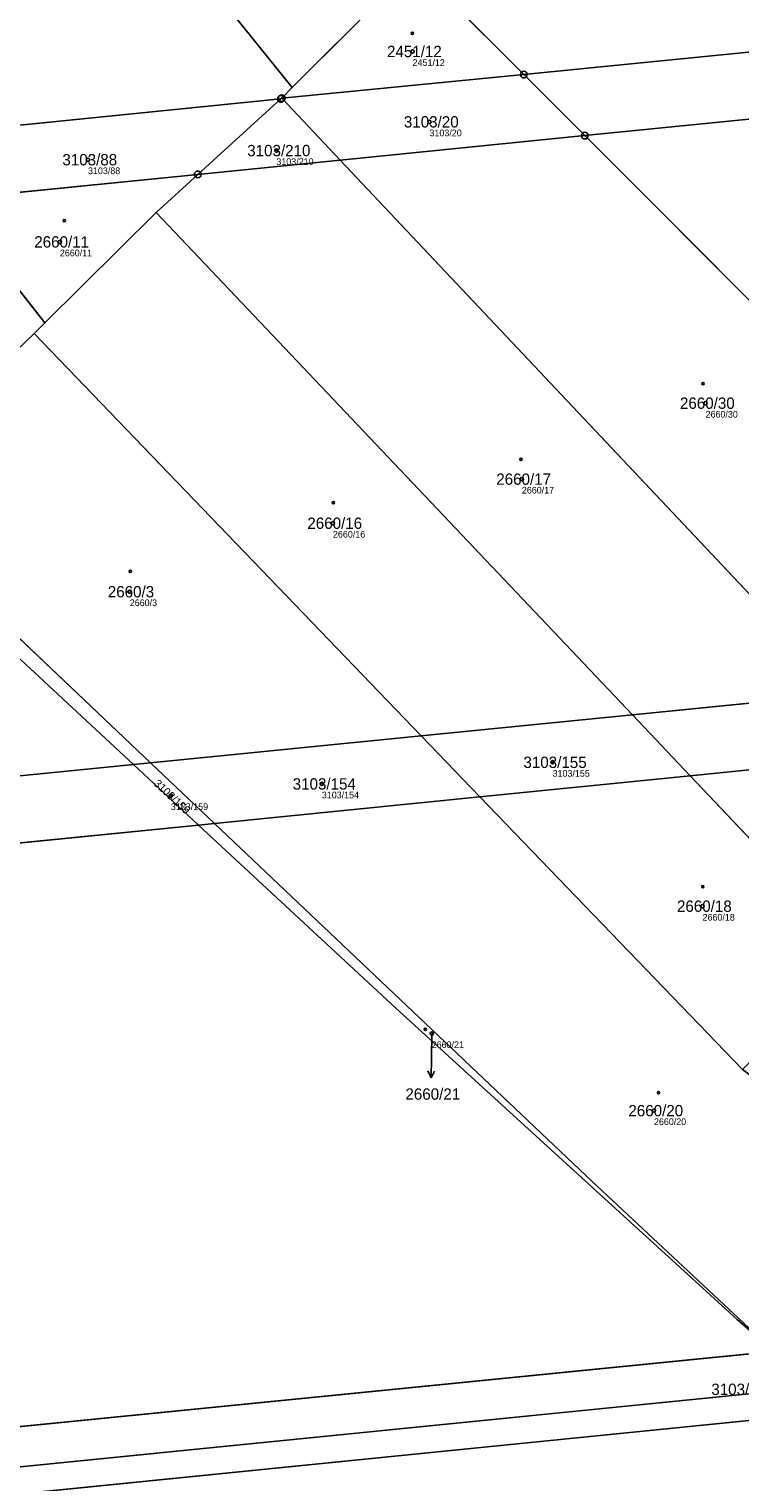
# Model space of a CAD drawing. Extents: x -751550 to -746116, y -1055108 to -1050700.
# Drawn here: x -747585.1 to -747478.5, y -1053748.4 to -1053530.5 of the extents above; entities that cross this region are included whole.
import ezdxf

# ---------------------------------------------------------------- set-up
doc = ezdxf.new("R2010")
doc.units = 0
for name, color, linetype in [('Definiční body', 7, 'Continuous'), ('Hranice parcel', 7, 'Continuous'), ('Parcelní čísla', 7, 'Continuous'), ('Polygon budovy', 7, 'Continuous'), ('Polygon parcely', 7, 'Continuous'), ('Pop  PČ popisy', 7, 'Continuous'), ('Značky bodu BP', 7, 'Continuous'), ('Značky budov', 7, 'Continuous')]:
    doc.layers.add(name, color=color, linetype=linetype)

msp = doc.modelspace()

# ---------------------------------------------------------------- linework, layer by layer
at = {"layer": 'Definiční body'}
for centre in [(-747527.6, -1053533.9), (-747525.07, -1053544.45), (-747548.04, -1053548.76), (-747576.3, -1053550.13), (-747580.52, -1053562.45), (-747483.65, -1053586.63), (-747511.21, -1053598.02), (-747539.55, -1053604.63), (-747570.03, -1053614.9), (-747506.6, -1053640.48), (-747563.86, -1053645.47), (-747541.22, -1053643.72), (-747484.1, -1053662.05), (-747524.73, -1053681.15), (-747491.39, -1053692.71)]:
    msp.add_circle(centre, 0.25, dxfattribs=at)
at = {"layer": 'Hranice parcel'}
for p, q in [((-747545.67, -1053539.32), (-747527.29, -1053520.98)), ((-747527.29, -1053520.98), (-747510.91, -1053537.37)), ((-747547.24, -1053540.89), (-747510.91, -1053537.37)), ((-747510.91, -1053537.37), (-747501.76, -1053546.52)), ((-747547.24, -1053540.89), (-747545.67, -1053539.32)), ((-747604.42, -1053546.73), (-747547.38, -1053541.02)), ((-747559.84, -1053552.33), (-747547.38, -1053541.02)), ((-747547.38, -1053541.02), (-747547.24, -1053540.89)), ((-747547.24, -1053540.89), (-747538.46, -1053550.19)), ((-747538.46, -1053550.19), (-747501.76, -1053546.52)), ((-747501.76, -1053546.52), (-747422.17, -1053626.15)), ((-747538.46, -1053550.19), (-747559.84, -1053552.33)), ((-747462.97, -1053630.21), (-747538.46, -1053550.19)), ((-747559.84, -1053552.33), (-747597.35, -1053556.08)), ((-747566.05, -1053558.03), (-747559.84, -1053552.33)), ((-747582.77, -1053574.59), (-747597.35, -1053556.08)), ((-747582.77, -1053574.59), (-747566.05, -1053558.03)), ((-747494.61, -1053633.36), (-747566.05, -1053558.03)), ((-747584.39, -1053576.2), (-747582.77, -1053574.59)), ((-747584.39, -1053576.2), (-747597.89, -1053589.13)), ((-747526.3, -1053636.52), (-747584.39, -1053576.2)), ((-747609.41, -1053600.28), (-747566.91, -1053640.56)), ((-747569.49, -1053640.82), (-747611.25, -1053602.06)), ((-747494.61, -1053633.36), (-747462.97, -1053630.21)), ((-747526.3, -1053636.52), (-747494.61, -1053633.36)), ((-747494.61, -1053633.36), (-747485.96, -1053642.49)), ((-747566.91, -1053640.56), (-747526.3, -1053636.52)), ((-747517.51, -1053645.64), (-747526.3, -1053636.52)), ((-747569.49, -1053640.82), (-747566.91, -1053640.56)), ((-747559.73, -1053649.89), (-747569.49, -1053640.82)), ((-747566.91, -1053640.56), (-747557.32, -1053649.64)), ((-747485.96, -1053642.49), (-747454.37, -1053639.33)), ((-747485.96, -1053642.49), (-747517.51, -1053645.64)), ((-747460.49, -1053669.35), (-747485.96, -1053642.49)), ((-747517.51, -1053645.64), (-747557.32, -1053649.64)), ((-747517.51, -1053645.64), (-747478.11, -1053686.56)), ((-747559.73, -1053649.89), (-747668.9, -1053660.79)), ((-747557.32, -1053649.64), (-747559.73, -1053649.89)), ((-747473.37, -1053728.81), (-747667.07, -1053748.09)), ((-747467.6, -1053734.21), (-747663.34, -1053753.82)), ((-747463.76, -1053737.8), (-747663.31, -1053757.91))]:
    msp.add_line(p, q, dxfattribs=at)
for points in [[(-747545.67, -1053539.32), (-747562.79, -1053518.07), (-747591.71, -1053480.54), (-747600.51, -1053469.2), (-747608.1, -1053459.58)], [(-747346.61, -1053478.81), (-747342.39, -1053520.54), (-747510.91, -1053537.37)], [(-747501.76, -1053546.52), (-747341.43, -1053530.55), (-747337.23, -1053572.33)], [(-747660.31, -1053649.87), (-747659.17, -1053649.75), (-747569.49, -1053640.82)], [(-747473.37, -1053728.81), (-747478.9, -1053724.01), (-747530.19, -1053677.31), (-747559.73, -1053649.89)], [(-747557.32, -1053649.64), (-747500.64, -1053703.31), (-747473.37, -1053728.81)]]:
    msp.add_lwpolyline(points, dxfattribs=at)
at = {"layer": 'Polygon budovy'}
msp.add_lwpolyline([(-747462.08, -1053445.03), (-747490.09, -1053447.82), (-747576.36, -1053456.42), (-747608.1, -1053459.58), (-747666.24, -1053465.37), (-747689.73, -1053467.71), (-747695.17, -1053468.26), (-747690.94, -1053510.49), (-747690.69, -1053512.92), (-747689.95, -1053520.33), (-747686.48, -1053554.95), (-747662.08, -1053552.51), (-747628.89, -1053549.18), (-747604.42, -1053546.73), (-747547.38, -1053541.02), (-747547.24, -1053540.89), (-747510.91, -1053537.37), (-747342.39, -1053520.54), (-747346.61, -1053478.81), (-747346.92, -1053475.69), (-747351.06, -1053433.97)], close=True, dxfattribs=at)
for points in [[(-747659.17, -1053649.75), (-747569.49, -1053640.82), (-747566.91, -1053640.56), (-747526.3, -1053636.52), (-747494.61, -1053633.36), (-747462.97, -1053630.21), (-747422.17, -1053626.15), (-747415.09, -1053625.45), (-747407.39, -1053624.68), (-747332.75, -1053617.25), (-747336.91, -1053575.46), (-747337.23, -1053572.33), (-747341.43, -1053530.55), (-747501.76, -1053546.52), (-747538.46, -1053550.19), (-747559.84, -1053552.33), (-747597.35, -1053556.08)], [(-747667.07, -1053748.09), (-747473.37, -1053728.81), (-747438.74, -1053725.36), (-747404.24, -1053721.93), (-747385.09, -1053720.02), (-747368.32, -1053718.35), (-747337.72, -1053715.31), (-747322.97, -1053713.84), (-747323, -1053713.5), (-747323.6, -1053707.51), (-747327.19, -1053672.06), (-747327.51, -1053668.93), (-747331.74, -1053627.11), (-747398.25, -1053633.71), (-747402.2, -1053634.11), (-747416.91, -1053635.58), (-747421.79, -1053636.07), (-747426.35, -1053636.52), (-747454.37, -1053639.33), (-747485.96, -1053642.49), (-747517.51, -1053645.64), (-747557.32, -1053649.64), (-747559.73, -1053649.89), (-747668.9, -1053660.79)]]:
    msp.add_lwpolyline(points, dxfattribs=at)
at = {"layer": 'Polygon parcely'}
for points in [[(-747510.91, -1053537.37), (-747342.39, -1053520.54), (-747346.61, -1053478.81), (-747346.92, -1053475.69), (-747351.06, -1053433.97), (-747462.08, -1053445.03), (-747462.98, -1053446.02), (-747476.72, -1053463.75), (-747491.39, -1053482.67), (-747525.9, -1053519.5), (-747527.29, -1053520.98)], [(-747545.67, -1053539.32), (-747527.29, -1053520.98), (-747525.9, -1053519.5), (-747534.91, -1053508.75), (-747546.91, -1053493.97), (-747576.36, -1053456.42), (-747608.1, -1053459.58), (-747600.51, -1053469.2), (-747591.71, -1053480.54), (-747562.79, -1053518.07)], [(-747562.79, -1053518.07), (-747591.71, -1053480.54), (-747600.51, -1053469.2), (-747608.1, -1053459.58), (-747666.24, -1053465.37), (-747659.42, -1053474.49), (-747645.51, -1053491.78), (-747637.67, -1053501.93), (-747632.49, -1053509.12), (-747619.45, -1053526.85), (-747604.42, -1053546.73), (-747547.38, -1053541.02), (-747547.24, -1053540.89), (-747545.67, -1053539.32)], [(-747547.24, -1053540.89), (-747510.91, -1053537.37), (-747527.29, -1053520.98), (-747545.67, -1053539.32)], [(-747336.91, -1053575.46), (-747337.23, -1053572.33), (-747341.43, -1053530.55), (-747501.76, -1053546.52), (-747422.17, -1053626.15), (-747415.09, -1053625.45), (-747410.9, -1053621.21), (-747407.39, -1053624.68), (-747332.75, -1053617.25)], [(-747501.76, -1053546.52), (-747510.91, -1053537.37), (-747547.24, -1053540.89), (-747538.46, -1053550.19)], [(-747559.84, -1053552.33), (-747547.38, -1053541.02), (-747604.42, -1053546.73), (-747597.48, -1053555.92), (-747597.35, -1053556.08)], [(-747547.24, -1053540.89), (-747547.38, -1053541.02), (-747559.84, -1053552.33), (-747538.46, -1053550.19)], [(-747462.97, -1053630.21), (-747422.17, -1053626.15), (-747501.76, -1053546.52), (-747538.46, -1053550.19)], [(-747494.61, -1053633.36), (-747462.97, -1053630.21), (-747538.46, -1053550.19), (-747559.84, -1053552.33), (-747566.05, -1053558.03)], [(-747566.05, -1053558.03), (-747559.84, -1053552.33), (-747597.35, -1053556.08), (-747582.77, -1053574.59)], [(-747608.93, -1053575.6), (-747597.89, -1053589.13), (-747584.39, -1053576.2), (-747582.77, -1053574.59), (-747597.35, -1053556.08), (-747622.03, -1053558.55), (-747617.64, -1053564.53)], [(-747526.3, -1053636.52), (-747494.61, -1053633.36), (-747566.05, -1053558.03), (-747582.77, -1053574.59), (-747584.39, -1053576.2)], [(-747566.91, -1053640.56), (-747526.3, -1053636.52), (-747584.39, -1053576.2), (-747597.89, -1053589.13), (-747609.41, -1053600.28)], [(-747569.49, -1053640.82), (-747566.91, -1053640.56), (-747609.41, -1053600.28), (-747611.25, -1053602.06)], [(-747660.31, -1053649.87), (-747659.17, -1053649.75), (-747569.49, -1053640.82), (-747611.25, -1053602.06), (-747618.78, -1053609.35), (-747647.15, -1053635.52), (-747656.71, -1053645.56), (-747657.92, -1053646.83)], [(-747462.97, -1053630.21), (-747494.61, -1053633.36), (-747485.96, -1053642.49), (-747454.37, -1053639.33)], [(-747494.61, -1053633.36), (-747526.3, -1053636.52), (-747517.51, -1053645.64), (-747485.96, -1053642.49)], [(-747557.32, -1053649.64), (-747517.51, -1053645.64), (-747526.3, -1053636.52), (-747566.91, -1053640.56)], [(-747559.73, -1053649.89), (-747569.49, -1053640.82), (-747659.17, -1053649.75), (-747660.31, -1053649.87), (-747668.32, -1053660.04), (-747668.9, -1053660.79)], [(-747566.91, -1053640.56), (-747569.49, -1053640.82), (-747559.73, -1053649.89), (-747557.32, -1053649.64)], [(-747442.39, -1053652.03), (-747454.37, -1053639.33), (-747485.96, -1053642.49), (-747460.49, -1053669.35)], [(-747485.96, -1053642.49), (-747517.51, -1053645.64), (-747478.11, -1053686.56), (-747460.49, -1053669.35)], [(-747500.64, -1053703.31), (-747473.37, -1053728.81), (-747438.74, -1053725.36), (-747475.64, -1053688.33), (-747478.11, -1053686.56), (-747517.51, -1053645.64), (-747557.32, -1053649.64)], [(-747478.9, -1053724.01), (-747530.19, -1053677.31), (-747559.73, -1053649.89), (-747668.9, -1053660.79), (-747675.06, -1053668.8), (-747671.62, -1053702.97), (-747671.32, -1053705.94), (-747667.07, -1053748.09), (-747473.37, -1053728.81)], [(-747557.32, -1053649.64), (-747559.73, -1053649.89), (-747530.19, -1053677.31), (-747478.9, -1053724.01), (-747473.37, -1053728.81), (-747500.64, -1053703.31)]]:
    msp.add_lwpolyline(points, close=True, dxfattribs=at)
for points in [[(-747342.39, -1053520.54), (-747510.91, -1053537.37), (-747501.76, -1053546.52), (-747341.43, -1053530.55), (-747337.23, -1053572.33), (-747330.73, -1053571.66), (-747332.19, -1053557.47), (-747316.8, -1053555.88), (-747316.28, -1053560.94), (-747315.43, -1053560.68), (-747314.61, -1053560.32), (-747313.83, -1053559.87), (-747313.11, -1053559.34), (-747312.89, -1053559.14), (-747312.26, -1053558.51), (-747311.7, -1053557.81), (-747311.22, -1053557.05), (-747310.83, -1053556.25), (-747310.54, -1053555.4), (-747310.34, -1053554.53), (-747317.67, -1053483.62)], [(-747663.34, -1053753.82), (-747467.6, -1053734.21), (-747473.37, -1053728.81), (-747667.07, -1053748.09), (-747671.32, -1053705.94), (-747673.28, -1053706.64), (-747673.94, -1053706.88), (-747674.56, -1053707.21), (-747675.13, -1053707.63), (-747675.63, -1053708.12), (-747675.75, -1053708.26), (-747676.16, -1053708.83), (-747676.48, -1053709.46), (-747676.71, -1053710.13), (-747676.85, -1053710.82), (-747676.88, -1053711.52), (-747673.33, -1053745.97), (-747672.93, -1053746.98), (-747672.44, -1053747.94), (-747671.86, -1053748.86)], [(-747663.31, -1053757.91), (-747463.76, -1053737.8), (-747467.6, -1053734.21), (-747663.34, -1053753.82)], [(-747619.35, -1053764.55), (-747452.79, -1053748.06), (-747463.76, -1053737.8), (-747663.31, -1053757.91)]]:
    msp.add_lwpolyline(points, dxfattribs=at)
at = {"layer": 'Pop  PČ popisy'}
for p, q in [((-747524.73, -1053681.15), (-747524.78, -1053684.77)), ((-747524.78, -1053684.77), (-747524.83, -1053687.77)), ((-747524.83, -1053687.77), (-747525.32, -1053686.76)), ((-747524.83, -1053687.77), (-747524.31, -1053686.78))]:
    msp.add_line(p, q, dxfattribs=at)
at = {"layer": 'Značky bodu BP'}
for centre, radius in [((-747510.91, -1053537.37), 0.5), ((-747510.91, -1053537.37), 0.0303), ((-747547.38, -1053541.02), 0.5), ((-747547.24, -1053540.89), 0.5), ((-747547.38, -1053541.02), 0.0303), ((-747547.24, -1053540.89), 0.0303), ((-747501.76, -1053546.52), 0.5), ((-747501.76, -1053546.52), 0.0303), ((-747559.84, -1053552.33), 0.5), ((-747559.84, -1053552.33), 0.0303)]:
    msp.add_circle(centre, radius, dxfattribs=at)
at = {"layer": 'Značky budov'}
for centre in [(-747527.64, -1053531.2), (-747579.87, -1053559.28), (-747484.03, -1053583.72), (-747511.34, -1053595.04), (-747539.48, -1053601.55), (-747569.97, -1053611.85), (-747484.06, -1053659.14), (-747525.7, -1053680.54), (-747490.71, -1053690)]:
    msp.add_circle(centre, 0.175, dxfattribs=at)

# ---------------------------------------------------------------- texts
at = {"layer": 'Definiční body'}
for s, p in [('2451/12', (-747527.6, -1053536.06)), ('3103/20', (-747525.07, -1053546.61)), ('3103/88', (-747576.3, -1053552.29)), ('3103/210', (-747548.04, -1053550.92)), ('2660/11', (-747580.52, -1053564.61)), ('2660/30', (-747483.65, -1053588.79)), ('2660/17', (-747511.21, -1053600.18)), ('2660/16', (-747539.55, -1053606.79)), ('2660/3', (-747570.03, -1053617.06)), ('3103/155', (-747506.6, -1053642.64)), ('3103/154', (-747541.22, -1053645.88)), ('3103/159', (-747563.86, -1053647.63)), ('2660/18', (-747484.1, -1053664.21)), ('2660/21', (-747524.73, -1053683.31)), ('2660/20', (-747491.39, -1053694.87))]:
    msp.add_text(s, height=1, dxfattribs=at).set_placement(p)
at = {"layer": 'Parcelní čísla'}
for s, p in [('2451/12', (-747531.44, -1053534.75)), ('3103/20', (-747528.91, -1053545.3)), ('3103/88', (-747580.14, -1053550.98)), ('3103/210', (-747552.41, -1053549.61)), ('2660/11', (-747584.36, -1053563.3)), ('2660/30', (-747487.49, -1053587.48)), ('2660/17', (-747515.05, -1053598.87)), ('2660/16', (-747543.39, -1053605.48)), ('2660/3', (-747573.33, -1053615.75)), ('3103/155', (-747510.97, -1053641.33)), ('3103/154', (-747545.59, -1053644.57)), ('2660/18', (-747487.94, -1053662.9)), ('2660/21', (-747528.68, -1053691.07)), ('2660/20', (-747495.23, -1053693.56)), ('3103/160', (-747482.79, -1053735.34))]:
    msp.add_text(s, height=1.7, dxfattribs=at).set_placement(p)
msp.add_text('3103/159', height=1.2, rotation=317, dxfattribs=at).set_placement((-747566.53, -1053643.8))

doc.saveas('drawing.dxf')
